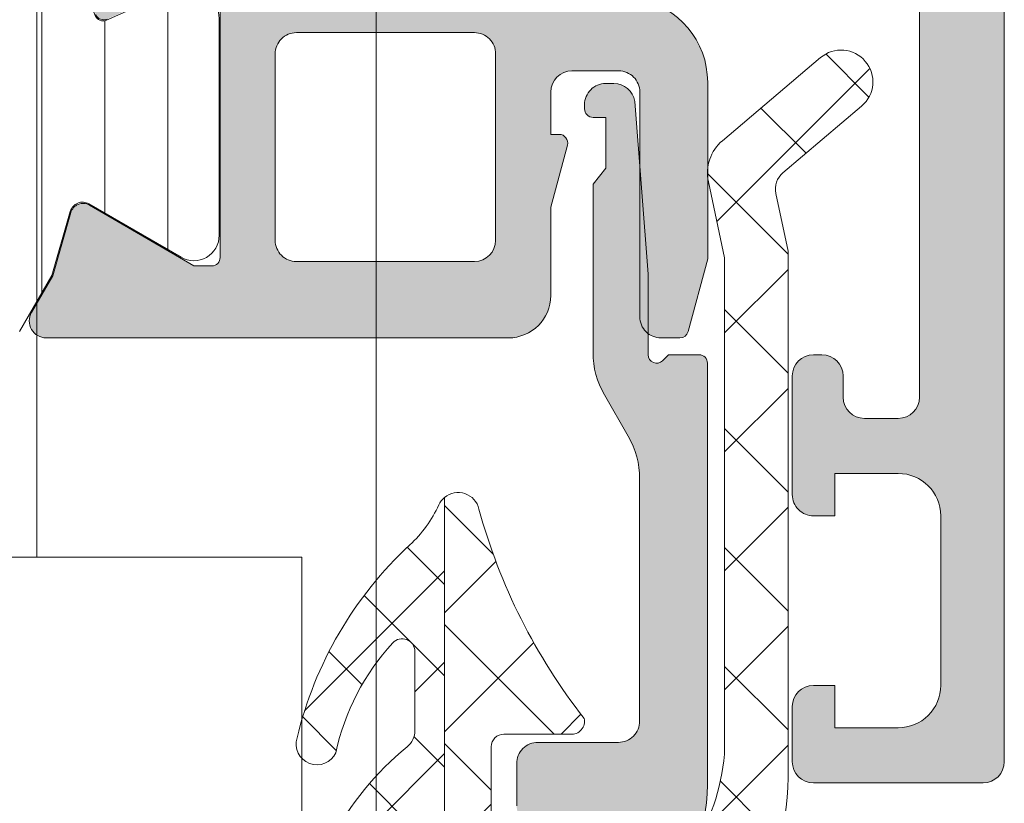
# Model space of a CAD drawing. Header units: millimetres. Extents: x 213386 to 506888, y 183055 to 450952.
# Tile 441 of 656: x 399581 to 399604, y 302113 to 302132. Entities that reach past the tile are written whole.
import ezdxf

# ---------------------------------------------------------------- set-up
doc = ezdxf.new("R2010")
doc.units = ezdxf.units.MM
doc.layers.add('FASÁDA DETAILNÍ', color=255, linetype='Continuous', lineweight=0)

msp = doc.modelspace()

# ---------------------------------------------------------------- hatches: boundary and pattern name
at = {"layer": 'FASÁDA DETAILNÍ'}
h = msp.add_hatch(color=256, dxfattribs=at)
edge = h.paths.add_edge_path()
edge.add_arc((399603.9562517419, 302114.21634059), 0.5000674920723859, -89.99226754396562, -0.007732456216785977, ccw=False)
edge.add_line((399603.9563192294, 302113.7162731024), (399599.9563192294, 302113.7162731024))
edge.add_arc((399599.9563867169, 302114.21634059), 0.5000674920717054, 180.0077324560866, 269.99226754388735, ccw=False)
edge.add_line((399599.4563192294, 302114.2162731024), (399599.4563192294, 302115.5163219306))
edge.add_arc((399599.9563561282, 302115.5162850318), 0.5000369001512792, 90.00422797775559, 179.9957720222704, ccw=False)
edge.add_line((399599.9563192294, 302116.0163219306), (399600.4563192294, 302116.0163219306))
edge.add_line((399600.4563192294, 302116.0163219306), (399600.4563192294, 302115.0163219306))
edge.add_line((399600.4563192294, 302115.0163219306), (399601.9563192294, 302115.0163219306))
edge.add_arc((399601.9563562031, 302116.0162849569), 0.9999630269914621, 269.9978814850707, 360.0021185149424)
edge.add_line((399602.9563192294, 302116.0163219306), (399602.9563192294, 302120.0163219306))
edge.add_arc((399601.9562423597, 302120.0162450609), 1.000076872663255, 0.004403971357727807, 89.99559602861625)
edge.add_line((399601.9563192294, 302121.0163219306), (399600.4563192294, 302121.0163219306))
edge.add_line((399600.4563192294, 302121.0163219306), (399600.4563192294, 302120.0163219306))
edge.add_line((399600.4563192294, 302120.0163219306), (399599.9563192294, 302120.0163219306))
edge.add_arc((399599.9562617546, 302120.5162644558), 0.4999425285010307, -180.00658688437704, -89.99341311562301, ccw=False)
edge.add_line((399599.4563192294, 302120.5163219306), (399599.4563192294, 302123.3163097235))
edge.add_arc((399599.9563192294, 302123.3163097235), 0.5000000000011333, 90.0000000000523, 180.0000000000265, ccw=False)
edge.add_line((399599.9563192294, 302123.8163097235), (399600.1563192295, 302123.8163097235))
edge.add_arc((399600.1563192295, 302123.3163097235), 0.5000000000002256, -2.609112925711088e-11, 89.99999999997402, ccw=False)
edge.add_line((399600.6563192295, 302123.3163097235), (399600.6563192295, 302122.8163097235))
edge.add_arc((399601.1563543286, 302122.8163448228), 0.500035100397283, 180.0040217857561, 269.9959782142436)
edge.add_line((399601.1563192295, 302122.3163097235), (399601.9563222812, 302122.3163097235))
edge.add_arc((399601.9563057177, 302122.816326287), 0.5000165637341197, -89.99810203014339, -0.001897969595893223)
edge.add_line((399602.4563222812, 302122.8163097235), (399602.4563222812, 302154.11630362))
edge.add_line((399602.4563222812, 302154.11630362), (399602.0239256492, 302160.1547612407))
edge.add_arc((399601.0247059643, 302160.1163051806), 0.9999594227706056, 2.20400286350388, 89.99999999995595)
edge.add_line((399601.0247059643, 302161.1162646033), (399594.3562537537, 302161.1162646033))
edge.add_arc((399594.3562537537, 302160.6162646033), 0.5000000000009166, 90.00000000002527, 179.9999999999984)
edge.add_line((399593.8562537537, 302160.6162646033), (399593.8562537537, 302159.7162646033))
edge.add_arc((399593.3562537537, 302159.7162646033), 0.5000000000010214, -89.99999999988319, 1.425064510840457e-10, ccw=False)
edge.add_line((399593.3562537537, 302159.2162646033), (399591.9562522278, 302159.2162646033))
edge.add_arc((399591.6887316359, 302159.1374281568), 0.278895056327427, 16.41987641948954, 91.1645893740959)
edge.add_line((399591.6830632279, 302159.4162656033), (399591.2294692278, 302159.4162656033))
edge.add_arc((399591.2238085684, 302159.1373975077), 0.2789255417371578, 88.83712992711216, 163.575405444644)
edge.add_line((399590.9562652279, 302159.2162646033), (399589.0762542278, 302159.2162646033))
edge.add_arc((399589.0762542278, 302159.5162646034), 0.3000000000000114, 180.0000000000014, 270, ccw=False)
edge.add_line((399588.7762542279, 302159.5162646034), (399588.7762542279, 302160.4962389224))
edge.add_arc((399589.0762542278, 302160.4962389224), 0.2999999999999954, 90.0000000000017, 180.0000000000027, ccw=False)
edge.add_line((399589.0762542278, 302160.7962389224), (399591.8362522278, 302160.7962389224))
edge.add_arc((399591.8362522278, 302160.9162389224), 0.1200000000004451, 269.9999999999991, 360)
edge.add_line((399591.9562522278, 302160.9162389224), (399591.9562522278, 302165.2162646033))
edge.add_arc((399591.4562522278, 302165.2162646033), 0.5000000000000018, -8.014997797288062e-13, 89.9999999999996)
edge.add_line((399591.4562522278, 302165.7162646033), (399590.7562522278, 302165.7162646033))
edge.add_line((399590.7562522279, 302165.7162646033), (399588.3634319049, 302164.3347691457))
edge.add_arc((399588.2943720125, 302164.4543843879), 0.1381197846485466, -180.0000000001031, -60.000000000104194, ccw=False)
edge.add_line((399588.1562522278, 302164.4543843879), (399588.1562522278, 302168.2162646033))
edge.add_arc((399586.1562522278, 302168.2162646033), 1.999999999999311, 6.730053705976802e-12, 90.00000000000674)
edge.add_line((399586.1562522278, 302170.2162646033), (399585.5882568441, 302170.2162646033))
edge.add_arc((399585.5882568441, 302170.7162646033), 0.5000000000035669, 235.5209282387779, 269.99999999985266, ccw=False)
edge.add_arc((399588.135730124, 302174.4257632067), 4.999999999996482, 185.3492280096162, 235.5209282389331, ccw=False)
edge.add_arc((399583.2943788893, 302173.9781448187), 0.1381197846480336, 60.00000000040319, 187.7024374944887, ccw=False)
edge.add_line((399583.3634387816, 302174.0977600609), (399585.7562591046, 302172.7162646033))
edge.add_line((399585.7562591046, 302172.7162646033), (399586.4562591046, 302172.7162646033))
edge.add_arc((399586.4562591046, 302173.2162646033), 0.5, 270, 360)
edge.add_line((399586.9562591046, 302173.2162646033), (399586.9562591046, 302177.5162902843))
edge.add_arc((399586.8362591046, 302177.5162902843), 0.1199999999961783, 1.272221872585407e-14, 89.9999999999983)
edge.add_line((399586.8362591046, 302177.6362902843), (399584.0762611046, 302177.6362902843))
edge.add_arc((399584.0762611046, 302177.9362902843), 0.2999999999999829, -180, -89.99999999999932, ccw=False)
edge.add_line((399583.7762611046, 302177.9362902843), (399583.7762611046, 302178.9162646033))
edge.add_arc((399584.0762611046, 302178.9162646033), 0.300000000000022, 90.00000000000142, 180, ccw=False)
edge.add_line((399584.0762611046, 302179.2162646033), (399585.9562721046, 302179.2162646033))
edge.add_arc((399586.2238154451, 302179.2951316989), 0.2789255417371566, 196.424594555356, 271.1628700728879)
edge.add_line((399586.2294761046, 302179.0162636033), (399586.6830701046, 302179.0162636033))
edge.add_arc((399586.6887385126, 302179.2951010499), 0.2788950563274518, 268.8354106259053, 343.5801235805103)
edge.add_line((399586.9562591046, 302179.2162646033), (399589.9563175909, 302179.2162646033))
edge.add_line((399589.9563175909, 302179.2162646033), (399590.6564204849, 302178.5161922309))
edge.add_line((399590.6564204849, 302178.5161922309), (399590.6564204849, 302177.9161861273))
edge.add_line((399590.6564204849, 302177.9161861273), (399589.0564143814, 302177.9161861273))
edge.add_arc((399589.0564238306, 302177.4161766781), 0.5000094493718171, 90.00108278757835, 179.9989172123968)
edge.add_line((399588.5564143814, 302177.4161861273), (399588.5564143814, 302177.0207580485))
edge.add_arc((399589.0564143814, 302177.0207580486), 0.5000000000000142, 180.0000000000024, 195.0000000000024)
edge.add_line((399588.5734514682, 302176.891348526), (399588.9576602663, 302175.4574617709))
edge.add_arc((399589.9235860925, 302175.716280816), 1.000000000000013, 195.0000000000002, 270.0000000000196)
edge.add_line((399589.9235860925, 302174.716280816), (399595.6564082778, 302174.716280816))
edge.add_line((399595.6564082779, 302174.716280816), (399595.6564082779, 302177.9161861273))
edge.add_line((399595.6564082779, 302177.9161861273), (399594.8564204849, 302177.9161861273))
edge.add_line((399594.8564204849, 302177.9161861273), (399594.8564204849, 302178.5161922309))
edge.add_line((399594.8564204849, 302178.5161922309), (399596.0688533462, 302179.2161739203))
edge.add_line((399596.0688533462, 302179.2161739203), (399597.1564082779, 302179.2161739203))
edge.add_line((399597.1564082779, 302179.2161739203), (399597.1564082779, 302164.2162646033))
edge.add_arc((399597.6564082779, 302164.2162646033), 0.5000000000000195, 179.9999999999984, 270.0000000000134)
edge.add_line((399597.6564082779, 302163.7162646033), (399603.4563192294, 302163.7162646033))
edge.add_arc((399603.4563192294, 302162.7162646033), 1, 0, 90.0000000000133, ccw=False)
edge.add_line((399604.4563192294, 302162.7162646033), (399604.4563192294, 302114.2162731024))
edge = h.paths.add_edge_path(flags=16)
edge.add_line((399594.8564204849, 302173.116280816), (399590.4564204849, 302173.116280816))
edge.add_arc((399590.4564204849, 302172.616280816), 0.5000000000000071, 90.00000000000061, 179.9999999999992)
edge.add_line((399589.9564204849, 302172.616280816), (399589.9564204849, 302168.216280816))
edge.add_arc((399590.4564204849, 302168.216280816), 0.4999999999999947, 179.9999999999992, 270.0000000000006)
edge.add_line((399590.4564204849, 302167.716280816), (399594.8564204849, 302167.716280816))
edge.add_arc((399594.8564204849, 302168.216280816), 0.5, 270, 360)
edge.add_line((399595.3564204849, 302168.216280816), (399595.3564204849, 302172.616280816))
edge.add_arc((399594.8564204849, 302172.616280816), 0.4999999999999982, 1.272221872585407e-14, 90.00000000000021)
h = msp.add_hatch(dxfattribs=at)
h.set_pattern_fill('ANSI31', color=256, scale=0.468, angle=45, style=0)
h.set_pattern_definition([(90, (397960.6382589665, 280090.7056870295), (-1.4859, 3.33066907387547e-16), [])])
edge = h.paths.add_edge_path(flags=16)
edge.add_line((399579.3678412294, 302126.5643732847), (399580.6512032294, 302128.7870832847))
edge.add_ellipse((399578.919478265, 302129.7869556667), major_axis=(-1.999654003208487, 0), ratio=1, start_angle=149.9984985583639, end_angle=209.9999542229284)
edge.add_line((399580.6512302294, 302130.7867812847), (399579.9991022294, 302131.9162992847))
edge.add_ellipse((399577.4010220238, 302130.4162961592), major_axis=(-3.000005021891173, 0), ratio=1, start_angle=210.0000135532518, end_angle=253.9999452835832)
edge.add_line((399578.2279382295, 302133.3000852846), (399574.5569162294, 302134.3527332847))
edge.add_ellipse((399574.4190974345, 302133.8721022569), major_axis=(-0.5000002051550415, 0), ratio=1, start_angle=-106.0000072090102, end_angle=0.0007989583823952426)
edge.add_line((399573.9190972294, 302133.8720952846), (399573.9192072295, 302126.3143422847))
edge.add_ellipse((399574.419207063, 302126.3143521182), major_axis=(-0.4999998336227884, 0), ratio=1, start_angle=0.001126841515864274, end_angle=90.00082121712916)
edge.add_line((399574.4192142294, 302125.8143522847), (399578.0688632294, 302125.8144082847))
edge.add_ellipse((399578.0688237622, 302127.3144075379), major_axis=(-1.49999925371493, 0), ratio=1, start_angle=90.00150753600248, end_angle=149.9984727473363)
edge = h.paths.add_edge_path(flags=16)
edge.add_line((399572.3192052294, 302126.3143242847), (399572.3190782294, 302134.6176542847))
edge.add_ellipse((399571.8190779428, 302134.6176460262), major_axis=(-0.5000002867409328, 0), ratio=1, start_angle=180.0009463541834, end_angle=254.0000560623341)
edge.add_line((399571.9568962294, 302135.0982772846), (399566.0041342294, 302136.8052042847))
edge.add_ellipse((399565.8663152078, 302136.3245735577), major_axis=(-0.4999999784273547, 0), ratio=1, start_angle=-106.0000416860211, end_angle=0.0009480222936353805)
edge.add_line((399565.3663152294, 302136.3245652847), (399565.3664852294, 302126.3142112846))
edge.add_ellipse((399565.8664854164, 302126.3142234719), major_axis=(-0.500000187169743, 0), ratio=1, start_angle=0.001396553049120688, end_angle=90.00089530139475)
edge.add_line((399565.8664932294, 302125.8142232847), (399571.8192132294, 302125.8143132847))
edge.add_ellipse((399571.8192049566, 302126.3143135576), major_axis=(-0.5000002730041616, 0), ratio=1, start_angle=90.0009479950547, end_angle=180.0012292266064)
edge = h.paths.add_edge_path(flags=16)
edge.add_line((399558.0021812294, 302136.8633602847), (399556.1682922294, 302133.6869702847))
edge.add_ellipse((399558.766371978, 302132.1869704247), major_axis=(-3.000002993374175, 0), ratio=1, start_angle=-29.99996390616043, end_angle=30.0014917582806)
edge.add_line((399556.1683322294, 302130.6869012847), (399558.5488272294, 302126.5640182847))
edge.add_ellipse((399559.84784551, 302127.3140539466), major_axis=(-1.500000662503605, 0), ratio=1, start_angle=30.00155831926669, end_angle=90.00151717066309)
edge.add_line((399559.8478852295, 302125.8140532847), (399563.2664992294, 302125.8141442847))
edge.add_ellipse((399563.2664857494, 302126.3141437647), major_axis=(-0.4999994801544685, 0), ratio=1, start_angle=90.0015446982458, end_angle=180.0014346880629)
edge.add_line((399563.7664852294, 302126.3141562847), (399563.7663042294, 302136.6134712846))
edge.add_ellipse((399562.7663038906, 302136.613452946), major_axis=(-1.000000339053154, 0), ratio=1, start_angle=180.001050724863, end_angle=270.0015275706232)
edge.add_line((399562.7662772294, 302137.6134532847), (399559.3011792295, 302137.6133602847))
edge.add_ellipse((399559.3012194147, 302136.1133601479), major_axis=(-1.50000013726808, 0), ratio=1, start_angle=270.0015349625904, end_angle=329.9999969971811)
edge = h.paths.add_edge_path()
edge.add_line((399556.1543752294, 302139.2132282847), (399562.7074382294, 302139.2134502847))
edge.add_arc((399562.7076050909, 302134.2134525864), 4.99999770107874, 73.99997624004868, 90.0019120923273, ccw=False)
edge.add_line((399564.0857932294, 302139.0197582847), (399578.9722112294, 302134.7511472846))
edge.add_arc((399579.1100297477, 302135.2317776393), 0.4999994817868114, 254.0000020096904, 360.0000739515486)
edge.add_line((399579.6100292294, 302135.2317782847), (399579.6100292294, 302139.1151522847))
edge.add_arc((399580.6100292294, 302139.1151722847), 1.0000000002, 0.0011459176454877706, 180.0011459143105, ccw=False)
edge.add_line((399581.6100292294, 302139.1151922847), (399581.6102172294, 302134.4168562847))
edge.add_line((399581.6102172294, 302134.4168562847), (399581.7662692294, 302134.4168562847))
edge.add_arc((399581.7662698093, 302134.1168562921), 0.2999999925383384, 21.97384588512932, 90.00011075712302, ccw=False)
edge.add_line((399582.0444762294, 302134.2291112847), (399583.0176632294, 302131.8172092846))
edge.add_arc((399583.2031344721, 302131.8920458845), 0.2000002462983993, 201.9737977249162, 294.1409822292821)
edge.add_line((399583.2849312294, 302131.7095372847), (399584.8836162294, 302132.4260372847))
edge.add_arc((399585.1903544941, 302131.741631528), 0.7499997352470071, -1.8587370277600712e-05, 114.1410584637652, ccw=False)
edge.add_line((399585.9403542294, 302131.7416312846), (399585.9403542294, 302126.6340822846))
edge.add_arc((399585.3403543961, 302126.634082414), 0.5999998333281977, 239.85707513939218, 359.9999876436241, ccw=False)
edge.add_line((399585.0390592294, 302126.1152172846), (399582.8671022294, 302127.3764332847))
edge.add_arc((399582.7164539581, 302127.1170006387), 0.3000003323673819, 59.85696930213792, 163.9999309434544)
edge.add_line((399582.4280752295, 302127.1996922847), (399581.9938082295, 302125.6852202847))
edge.add_line((399581.9938082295, 302125.6852202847), (399581.2312602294, 302124.3644482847))
edge.add_arc((399580.9714530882, 302124.5144490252), 0.2999999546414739, 267.53669521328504, 329.999831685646, ccw=False)
edge.add_line((399580.9585592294, 302124.2147262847), (399556.9689052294, 302124.2147262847))
edge.add_arc((399556.9489505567, 302124.5140620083), 0.3000001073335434, 210.0001477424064, 273.8138762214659, ccw=False)
edge.add_line((399556.6891432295, 302124.3640612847), (399555.9265752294, 302125.6848672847))
edge.add_line((399555.9265752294, 302125.6848672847), (399555.4923082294, 302127.1993382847))
edge.add_arc((399555.2039291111, 302127.1166471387), 0.3000005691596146, 15.99995675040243, 120.1429183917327)
edge.add_line((399555.0532812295, 302127.3760802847), (399552.8813252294, 302126.1148642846))
edge.add_arc((399552.5800295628, 302126.6337297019), 0.600000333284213, 180.000039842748, 300.1429523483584, ccw=False)
edge.add_line((399551.9800292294, 302126.6337292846), (399551.9800292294, 302136.5373292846))
edge.add_arc((399552.7300292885, 302136.537330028), 0.7500000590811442, 65.85897973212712, 180.0000567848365, ccw=False)
edge.add_line((399553.0367672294, 302137.2217362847), (399554.6354522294, 302136.5052362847))
edge.add_arc((399554.7172489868, 302136.6877448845), 0.2000002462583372, 245.8590177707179, 338.0262022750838)
edge.add_line((399554.9027202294, 302136.6129082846), (399555.8761792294, 302139.0254832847))
edge.add_arc((399556.1543850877, 302138.9132291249), 0.2999991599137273, 90.00188278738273, 158.0262614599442, ccw=False)
h = msp.add_hatch(color=256, dxfattribs=at)
edge = h.paths.add_edge_path(flags=16)
edge.add_line((399591.9601042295, 302131.4161292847), (399587.7603542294, 302131.4161292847))
edge.add_ellipse((399587.7603538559, 302130.9161296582), major_axis=(-0.4999996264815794, 0), ratio=1, start_angle=-90.00004280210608, end_angle=4.280210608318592e-05)
edge.add_line((399587.2603542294, 302130.9161292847), (399587.2603542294, 302126.5161052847))
edge.add_ellipse((399587.7603538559, 302126.5161049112), major_axis=(-0.4999996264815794, 0), ratio=1, start_angle=-4.280210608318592e-05, end_angle=90.00004280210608)
edge.add_line((399587.7603542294, 302126.0161052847), (399591.9601032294, 302126.0161052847))
edge.add_ellipse((399591.9601027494, 302126.5161057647), major_axis=(-0.5000004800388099, 0), ratio=1, start_angle=90.00005500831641, end_angle=179.9999449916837)
edge.add_line((399592.4601032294, 302126.5161052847), (399592.4601042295, 302130.9161292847))
edge.add_ellipse((399591.960104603, 302130.9161296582), major_axis=(-0.4999996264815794, 0), ratio=1, start_angle=179.9999571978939, end_angle=270.0000428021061)
edge = h.paths.add_edge_path()
edge.add_line((399589.0467002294, 302133.4145102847), (399595.8097002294, 302132.2147502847))
edge.add_arc((399595.4603558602, 302130.2454986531), 1.999998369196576, -3.920191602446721e-05, 79.94040986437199, ccw=False)
edge.add_line((399597.4603542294, 302130.2454972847), (399597.4603542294, 302126.0805242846))
edge.add_line((399597.4603542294, 302126.0805242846), (399597.0000732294, 302124.3627352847))
edge.add_arc((399596.8068881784, 302124.4144992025), 0.1999999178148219, 270.00001462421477, 344.9999614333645, ccw=False)
edge.add_line((399596.8068882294, 302124.2144992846), (399596.3603542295, 302124.2144992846))
edge.add_arc((399596.3603538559, 302124.7144989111), 0.4999996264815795, 179.9999571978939, 270.00004280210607, ccw=False)
edge.add_line((399595.8603542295, 302124.7144992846), (399595.8603542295, 302130.0144992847))
edge.add_arc((399595.360354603, 302130.0144996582), 0.4999996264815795, 359.9999571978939, 450.0000428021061)
edge.add_line((399595.3603542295, 302130.5144992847), (399594.2601042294, 302130.5144992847))
edge.add_arc((399594.2601047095, 302130.0144988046), 0.5000004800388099, 90.00005500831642, 179.9999449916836)
edge.add_line((399593.7601042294, 302130.0144992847), (399593.7601042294, 302129.0144992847))
edge.add_line((399593.7601042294, 302129.0144992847), (399593.9601042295, 302129.0144992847))
edge.add_arc((399593.9601039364, 302128.8144991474), 0.2000001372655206, -15.000005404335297, 89.99991605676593, ccw=False)
edge.add_line((399594.1532892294, 302128.7627352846), (399593.7601032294, 302127.2953472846))
edge.add_line((399593.7601032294, 302127.2953472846), (399593.7601032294, 302125.2144992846))
edge.add_arc((399592.7601022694, 302125.2145002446), 1.000000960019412, 270.00005500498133, 359.99994499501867, ccw=False)
edge.add_line((399592.7601032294, 302124.2144992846), (399581.8606012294, 302124.2144992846))
edge.add_arc((399581.8606009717, 302124.61449962), 0.4000003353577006, 150.0000831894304, 270.0000369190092, ccw=False)
edge.add_line((399581.5141902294, 302124.8144992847), (399582.0123562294, 302125.6773472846))
edge.add_line((399582.0123562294, 302125.6773472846), (399582.4402262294, 302127.1695082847))
edge.add_arc((399582.72860503, 302127.0868169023), 0.3000003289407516, 59.820758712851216, 163.9999831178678, ccw=False)
edge.add_line((399582.8794172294, 302127.3461542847), (399585.3450282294, 302125.9144192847))
edge.add_line((399585.3450282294, 302125.9144192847), (399585.7654472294, 302125.9144192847))
edge.add_arc((399585.7689397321, 302126.1059875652), 0.1916001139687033, 268.9555499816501, 362.5222218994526)
edge.add_line((399585.9603542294, 302126.1144192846), (399585.9603542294, 302132.6038582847))
edge.add_arc((399585.7611876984, 302132.6220960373), 0.19999980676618, 354.7679954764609, 474.1409481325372)
edge.add_line((399585.6793912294, 302132.8046042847), (399583.2957062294, 302131.7362832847))
edge.add_arc((399583.213909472, 302131.9187918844), 0.2000002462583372, 201.9737977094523, 294.1409822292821, ccw=False)
edge.add_line((399583.0284382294, 302131.8439552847), (399582.2120782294, 302133.8671832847))
edge.add_arc((399582.5830201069, 302134.0168563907), 0.3999998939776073, 89.99998245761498, 201.9738178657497, ccw=False)
edge.add_line((399582.5830202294, 302134.4168562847), (399584.6471672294, 302134.4168572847))
edge.add_arc((399584.6471680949, 302134.1168576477), 0.2999996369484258, 37.90491347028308, 90.00016529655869, ccw=False)
edge.add_arc((399585.1205876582, 302134.4854681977), 0.3000002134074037, 217.9046525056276, 285.9998620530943)
edge.add_line((399585.2032782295, 302134.1970892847), (399585.9611672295, 302134.4144112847))
edge.add_arc((399585.9611676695, 302132.8144122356), 1.599999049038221, 31.59239448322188, 90.00001575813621, ccw=False)
edge.add_arc((399587.7499397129, 302133.9145442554), 0.4999999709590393, 211.5923359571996, 269.9984549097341)
edge.add_line((399587.7499262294, 302133.4145442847), (399589.0467002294, 302133.4145102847))
h = msp.add_hatch(dxfattribs=at)
h.set_pattern_fill('ANSI37', color=256, scale=0.625, angle=90, style=0)
h.set_pattern_definition([(135, (397960.6382589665, 280090.7056870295), (-1.403165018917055, -1.403165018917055), []), (225, (397960.6382589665, 280090.7056870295), (1.403165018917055, -1.403165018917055), [])])
edge = h.paths.add_edge_path()
edge.add_ellipse((399592.8357573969, 302114.82935777), major_axis=(-5.03946705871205, 0), ratio=1, start_angle=119.79178446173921, end_angle=175.0355387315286, ccw=False)
edge.add_ellipse((399595.190557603, 302110.7162732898), major_axis=(-0.3000000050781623, 0), ratio=1, start_angle=90.00069259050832, end_angle=119.79217295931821, ccw=False)
edge.add_line((399595.1905612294, 302110.4162732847), (399594.6562772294, 302110.4162702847))
edge.add_ellipse((399594.6562759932, 302110.7162700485), major_axis=(-0.2999997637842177, 0), ratio=1, start_angle=-4.5112189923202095e-05, end_angle=90.0002361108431, ccw=False)
edge.add_line((399594.3562762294, 302110.7162702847), (399594.3562762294, 302112.2662672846))
edge.add_ellipse((399594.0562655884, 302112.2662596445), major_axis=(-0.3000106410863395, 0), ratio=1, start_angle=180.0014591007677, end_angle=269.9956760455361)
edge.add_line((399594.0562882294, 302112.5662702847), (399592.6563062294, 302112.5662812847))
edge.add_ellipse((399592.6563090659, 302112.8662711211), major_axis=(-0.2999898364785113, 0), ratio=1, start_angle=0.00035075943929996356, end_angle=89.9994582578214, ccw=False)
edge.add_line((399592.3563192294, 302112.8662692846), (399592.3563192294, 302114.5662812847))
edge.add_ellipse((399592.6563293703, 302114.5662741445), major_axis=(-0.3000101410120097, 0), ratio=1, start_angle=270.0044194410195, end_angle=359.9986363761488, ccw=False)
edge.add_line((399592.6563062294, 302114.8662842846), (399594.2201372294, 302114.8662732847))
edge.add_ellipse((399594.252994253, 302115.167432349), major_axis=(-0.3029461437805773, 0), ratio=1, start_angle=83.77354909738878, end_angle=193.4835773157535)
edge.add_ellipse((399605.5689585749, 302123.8723554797), major_axis=(-14.00076634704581, 0), ratio=1, start_angle=15.301732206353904, end_angle=38.075620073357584, ccw=False)
edge.add_ellipse((399591.5767208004, 302120.0656419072), major_axis=(-0.5004721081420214, 0), ratio=1, start_angle=192.9176085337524, end_angle=309.8066343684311)
edge.add_line((399591.2563192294, 302120.4501092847), (399591.2563192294, 302112.1668302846))
edge.add_ellipse((399591.7563189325, 302112.1668308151), major_axis=(-0.4999997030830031, 0), ratio=1, start_angle=6.079138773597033e-05, end_angle=60.00001964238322)
edge.add_line((399591.5063192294, 302111.7338182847), (399591.8063192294, 302111.5606122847))
edge.add_ellipse((399591.5563195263, 302111.1275997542), major_axis=(-0.4999997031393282, 0), ratio=1, start_angle=180.0000607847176, end_angle=240.0000196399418, ccw=False)
edge.add_line((399592.0563192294, 302111.1276002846), (399592.0563192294, 302109.4982522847))
edge.add_ellipse((399591.0563198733, 302109.4982515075), major_axis=(-0.999999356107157, 0), ratio=1, start_angle=120.05033886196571, end_angle=180.0000445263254, ccw=False)
edge.add_ellipse((399595.2126466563, 302102.3138708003), major_axis=(-7.300023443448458, 0), ratio=1, start_angle=300.0503545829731, end_angle=348.7144463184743)
edge.add_ellipse((399588.156309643, 302104.1291029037), major_axis=(-0.3999905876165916, 0), ratio=1, start_angle=75.14702477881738, end_angle=159.4981705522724)
edge.add_ellipse((399594.5054077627, 302101.7550359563), major_axis=(-6.378448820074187, 0), ratio=1, start_angle=284.45259778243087, end_angle=339.49812542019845, ccw=False)
edge.add_line((399592.9134812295, 302107.9316352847), (399594.3241882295, 302108.2952222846))
edge.add_line((399594.3241882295, 302108.2952222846), (399595.1868892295, 302108.5053352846))
edge.add_ellipse((399593.8563242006, 302113.8419580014), major_axis=(-5.499995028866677, 0), ratio=1, start_angle=103.9999549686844, end_angle=180.0000342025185)
edge.add_line((399599.3563192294, 302113.8419612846), (399599.3563192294, 302126.2599892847))
edge.add_line((399599.3563192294, 302126.2599892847), (399599.0687002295, 302127.6230462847))
edge.add_ellipse((399599.5579265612, 302127.7262788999), major_axis=(-0.4999993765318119, 0), ratio=1, start_angle=-49.716248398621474, end_angle=11.915300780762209, ccw=False)
edge.add_line((399599.2346402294, 302128.1077042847), (399601.0912482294, 302129.6813152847))
edge.add_ellipse((399600.6063187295, 302130.2534542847), major_axis=(-0.7499997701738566, 0), ratio=1, start_angle=130.2837061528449, end_angle=310.2837061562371)
edge.add_line((399600.1213892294, 302130.8255932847), (399597.8097452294, 302128.8663072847))
edge.add_ellipse((399598.456317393, 302128.1034556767), major_axis=(-0.9999990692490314, 0), ratio=1, start_angle=-49.71630131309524, end_angle=11.91524786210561)
edge.add_line((399597.4778642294, 302127.8969912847), (399597.8563192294, 302126.1034542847))
edge.add_line((399597.8563192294, 302126.1034542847), (399597.8563192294, 302114.3932532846))
h = msp.add_hatch(color=256, dxfattribs=at)
edge = h.paths.add_edge_path()
edge.add_line((399595.0563192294, 302128.2162732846), (399594.7563192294, 302127.8430682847))
edge.add_line((399594.7563192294, 302127.8430682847), (399594.7563192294, 302123.8698632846))
edge.add_ellipse((399596.7563264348, 302123.869864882), major_axis=(-2.000007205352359, 0), ratio=1, start_angle=4.576176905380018e-05, end_angle=29.99993366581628)
edge.add_line((399595.0242682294, 302122.8698632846), (399595.5883702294, 302121.8928112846))
edge.add_ellipse((399593.8563120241, 302120.8928096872), major_axis=(-2.000007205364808, 0), ratio=1, start_angle=180.0000457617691, end_angle=209.9999336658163, ccw=False)
edge.add_line((399595.8563192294, 302120.8928112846), (399595.8563192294, 302115.1729772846))
edge.add_ellipse((399595.3563196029, 302115.1729769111), major_axis=(-0.4999996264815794, 0), ratio=1, start_angle=89.99995719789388, end_angle=180.0000428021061, ccw=False)
edge.add_line((399595.3563192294, 302114.6729772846), (399593.4563192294, 302114.6729772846))
edge.add_ellipse((399593.4560612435, 302114.1732352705), major_axis=(-0.499742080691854, 0), ratio=1, start_angle=-90.02957826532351, end_angle=0.02957826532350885)
edge.add_line((399592.9563192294, 302114.1729772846), (399592.9563192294, 302113.1729772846))
edge.add_ellipse((399593.4560612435, 302113.1727192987), major_axis=(-0.499742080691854, 0), ratio=1, start_angle=-0.02957826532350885, end_angle=90.02957826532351)
edge.add_line((399593.4563192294, 302112.6729772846), (399594.4563192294, 302112.6729772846))
edge.add_ellipse((399594.4565797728, 302112.173237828), major_axis=(-0.4997395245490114, 0), ratio=1, start_angle=179.9701283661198, end_angle=270.0298716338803, ccw=False)
edge.add_line((399594.9563192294, 302112.1729772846), (399594.9563192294, 302111.1729772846))
edge.add_ellipse((399595.4560673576, 302111.1727234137), major_axis=(-0.4997481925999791, 0), ratio=1, start_angle=-0.02910612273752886, end_angle=90.02887693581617)
edge.add_line((399595.4563192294, 302110.6729752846), (399595.6893502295, 302110.6729752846))
edge.add_ellipse((399595.689350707, 302111.1729744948), major_axis=(-0.4999992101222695, 0), ratio=1, start_angle=89.99994527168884, end_angle=126.2493130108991)
edge.add_ellipse((399593.8563128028, 302113.6729778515), major_axis=(-3.600006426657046, 0), ratio=1, start_angle=126.2493860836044, end_angle=179.9999591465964)
edge.add_line((399597.4563192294, 302113.6729752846), (399597.4563192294, 302123.6162732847))
edge.add_ellipse((399597.2563193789, 302123.616273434), major_axis=(-0.1999998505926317, 0), ratio=1, start_angle=179.9999572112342, end_angle=270.0000428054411)
edge.add_line((399597.2563192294, 302123.8162732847), (399596.5390982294, 302123.8162732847))
edge.add_line((399596.5390982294, 302123.8162732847), (399596.3981992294, 302123.6753122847))
edge.add_ellipse((399596.2563192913, 302123.816273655), major_axis=(-0.200000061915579, 0), ratio=1, start_angle=0.00010608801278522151, end_angle=135.1860756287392, ccw=False)
edge.add_line((399596.0563192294, 302123.8162732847), (399596.0563192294, 302125.7158422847))
edge.add_line((399596.0563192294, 302125.7158422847), (399595.7420012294, 302129.7944902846))
edge.add_ellipse((399595.2481565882, 302129.7162727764), major_axis=(-0.5000005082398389, 0), ratio=1, start_angle=189.0000227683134, end_angle=269.9999265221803)
edge.add_line((399595.2481572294, 302130.2162732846), (399595.0563192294, 302130.2162732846))
edge.add_ellipse((399595.0563188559, 302129.7162736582), major_axis=(-0.4999996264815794, 0), ratio=1, start_angle=-90.00004280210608, end_angle=4.280210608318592e-05)
edge.add_line((399594.5563192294, 302129.7162732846), (399594.5563192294, 302129.6162732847))
edge.add_ellipse((399594.75631908, 302129.6162731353), major_axis=(-0.1999998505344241, 0), ratio=1, start_angle=-4.278876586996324e-05, end_angle=90.0000428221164)
edge.add_line((399594.7563192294, 302129.4162732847), (399595.0563192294, 302129.4162732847))
edge.add_line((399595.0563192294, 302129.4162732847), (399595.0563192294, 302128.2162732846))
h = msp.add_hatch(dxfattribs=at)
h.set_pattern_fill('ANSI37', color=256, scale=0.48, angle=90, style=0)
h.set_pattern_definition([(135, (397960.6382589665, 280090.7056870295), (-1.077630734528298, -1.077630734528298), []), (225, (397960.6382589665, 280090.7056870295), (1.077630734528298, -1.077630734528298), [])])
edge = h.paths.add_edge_path()
edge.add_arc((399590.0553199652, 302114.9551598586), 0.4999992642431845, 309.4073371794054, 359.999934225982)
edge.add_line((399590.5553192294, 302114.9551592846), (399590.5553192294, 302116.8172562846))
edge.add_arc((399590.255319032, 302116.8172559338), 0.3000001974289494, 6.700117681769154e-05, 137.357843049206)
edge.add_arc((399594.1291139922, 302113.2498412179), 5.566188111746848, 137.3577388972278, 167.8089673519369)
edge.add_arc((399588.2450377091, 302114.6331351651), 0.4897187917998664, 162.986027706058, 334.8827571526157, ccw=False)
edge.add_arc((399596.584795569, 302112.6872438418), 9.052420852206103, 132.7933211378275, 166.6565612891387, ccw=False)
edge.add_arc((399588.3969153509, 302121.531420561), 2.999999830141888, 312.7932868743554, 335.2450969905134)
edge.add_arc((399591.5757214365, 302120.0656384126), 0.5004751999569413, 129.8064341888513, 155.244824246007, ccw=False)
edge.add_line((399591.2553192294, 302120.4501092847), (399591.2553192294, 302112.1668302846))
edge.add_arc((399591.7553189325, 302112.1668308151), 0.4999997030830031, 180.0000607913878, 240.0000196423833)
edge.add_line((399591.5053192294, 302111.7338182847), (399591.8053192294, 302111.5606122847))
edge.add_arc((399591.5553195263, 302111.1275997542), 0.4999997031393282, 6.078471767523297e-05, 60.00001963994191, ccw=False)
edge.add_line((399592.0553192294, 302111.1276002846), (399592.0553192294, 302109.4982522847))
edge.add_arc((399591.0553198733, 302109.4982515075), 0.999999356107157, -59.94966114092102, 4.4526325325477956e-05, ccw=False)
edge.add_arc((399595.2116466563, 302102.3138708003), 7.300023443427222, 120.0503545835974, 168.7144463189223)
edge.add_arc((399588.1553095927, 302104.1291033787), 0.3999910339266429, 164.9987233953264, 255.1470491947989, ccw=False)
edge.add_arc((399598.6748136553, 302102.0023829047), 11.13157184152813, 139.4130387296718, 168.4423422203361, ccw=False)
edge.add_line((399590.2212822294, 302109.2445992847), (399590.2789832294, 302109.4368162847))
edge.add_line((399590.2789832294, 302109.4368162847), (399590.5168212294, 302112.1540232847))
edge.add_arc((399590.2179639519, 302112.1801822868), 0.2999999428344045, 354.9976449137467, 500.9690488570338)
edge.add_arc((399594.8981900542, 302108.3860102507), 6.324969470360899, 140.9689666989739, 169.5200292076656)
edge.add_arc((399588.2203542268, 302109.6148875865), 0.4650353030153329, 172.4718628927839, 350.2920262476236, ccw=False)
edge.add_arc((399594.9766865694, 302108.965388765), 7.252239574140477, 129.4075108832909, 174.378328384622, ccw=False)

# ---------------------------------------------------------------- linework, layer by layer
for p, q in [((399581.6382310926, 307967.1544280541), (399581.638231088, 302119.0417735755)), ((399581.6382310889, 307967.1544280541), (399581.6382310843, 302119.0417735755)), ((399589.638231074, 284297.1544280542), (399589.6382310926, 307967.1544280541)), ((399589.6382310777, 293752.6545279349), (399589.6382310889, 307967.1544280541)), ((399581.6382274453, 303317.1544282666), (399581.6382294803, 302119.0417735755)), ((399589.6382310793, 301177.6545368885), (399589.6382274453, 303317.1544282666)), ((399604.4563192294, 302162.7162646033), (399604.4563192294, 302114.2162731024)), ((399602.4563222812, 302122.8163097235), (399602.4563222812, 302154.11630362)), ((399599.9563192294, 302123.8163097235), (399600.1563192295, 302123.8163097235)), ((399599.4563192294, 302120.5163219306), (399599.4563192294, 302123.3163097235)), ((399600.6563192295, 302123.3163097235), (399600.6563192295, 302122.8163097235)), ((399601.1563192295, 302122.3163097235), (399601.9563222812, 302122.3163097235)), ((399601.9563192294, 302121.0163219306), (399600.4563192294, 302121.0163219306)), ((399600.4563192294, 302121.0163219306), (399600.4563192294, 302120.0163219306)), ((399600.4563192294, 302120.0163219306), (399599.9563192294, 302120.0163219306)), ((399602.9563192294, 302116.0163219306), (399602.9563192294, 302120.0163219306)), ((399599.9563192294, 302116.0163219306), (399600.4563192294, 302116.0163219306)), ((399600.4563192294, 302116.0163219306), (399600.4563192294, 302115.0163219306)), ((399599.4563192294, 302114.2162731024), (399599.4563192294, 302115.5163219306)), ((399600.4563192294, 302115.0163219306), (399601.9563192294, 302115.0163219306)), ((399603.9563192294, 302113.7162731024), (399599.9563192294, 302113.7162731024))]:
    msp.add_line(p, q, dxfattribs=at)
for points in [[(399579.6100292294, 302139.1151522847, -1), (399581.6100292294, 302139.1151922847), (399581.6102172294, 302134.4168562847), (399581.7662692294, 302134.4168562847), (399581.7662692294, 302134.4168562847, -0.305856), (399582.0444762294, 302134.2291112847), (399583.0176632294, 302131.8172092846), (399583.0176632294, 302131.8172092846, 0.425336), (399583.2849312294, 302131.7095372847), (399584.8836162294, 302132.4260372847), (399584.8836162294, 302132.4260372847, -0.543753), (399585.9403542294, 302131.7416312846), (399585.9403542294, 302126.6340822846), (399585.9403542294, 302126.6340822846, -0.578182), (399585.0390592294, 302126.1152172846), (399582.8671022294, 302127.3764332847), (399582.8671022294, 302127.3764332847, 0.488505), (399582.4280752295, 302127.1996922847), (399581.9938082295, 302125.6852202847), (399581.2312602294, 302124.3644482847)], [(399595.8097002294, 302132.2147502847, -0.363676), (399597.4603542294, 302130.2454972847), (399597.4603542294, 302126.0805242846), (399597.0000732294, 302124.3627352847), (399597.0000732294, 302124.3627352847, -0.339454), (399596.8068882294, 302124.2144992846), (399596.3603542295, 302124.2144992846), (399596.3603542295, 302124.2144992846, -0.414214), (399595.8603542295, 302124.7144992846), (399595.8603542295, 302130.0144992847), (399595.8603542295, 302130.0144992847, 0.414214), (399595.3603542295, 302130.5144992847), (399594.2601042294, 302130.5144992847), (399594.2601042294, 302130.5144992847, 0.414213), (399593.7601042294, 302130.0144992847), (399593.7601042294, 302129.0144992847), (399593.9601042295, 302129.0144992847), (399593.9601042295, 302129.0144992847, -0.493145), (399594.1532892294, 302128.7627352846), (399593.7601032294, 302127.2953472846), (399593.7601032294, 302125.2144992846), (399593.7601032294, 302125.2144992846, -0.414213), (399592.7601032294, 302124.2144992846), (399581.8606012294, 302124.2144992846), (399581.8606012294, 302124.2144992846, -0.57735), (399581.5141902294, 302124.8144992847), (399582.0123562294, 302125.6773472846), (399582.4402262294, 302127.1695082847), (399582.4402262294, 302127.1695082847, -0.488701), (399582.8794172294, 302127.3461542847), (399585.3450282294, 302125.9144192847), (399585.7654472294, 302125.9144192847), (399585.7654472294, 302125.9144192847, 0.432566), (399585.9603542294, 302126.1144192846), (399585.9603542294, 302132.6038582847)], [(399583.2957062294, 302131.7362832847, -0.425336), (399583.0284382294, 302131.8439552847)], [(399587.7593272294, 302109.6758132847, -0.19878), (399590.3727342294, 302114.5688342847), (399590.3727342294, 302114.5688342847, 0.224409), (399590.5553192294, 302114.9551592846), (399590.5553192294, 302116.8172562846), (399590.5553192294, 302116.8172562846, 0.683163), (399590.0346392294, 302117.0204812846, 0.133656), (399588.6884492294, 302114.4252632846, -0.931673), (399587.7767522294, 302114.7764292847, -0.148841), (399590.4349812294, 302119.3299922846, 0.0982791), (399591.1212372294, 302120.2752082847, -0.111454), (399591.2553192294, 302120.4501092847), (399591.2553192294, 302112.1668302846)]]:
    msp.add_lwpolyline(points, format="xyb", dxfattribs=at)
at = {"layer": 'FASÁDA DETAILNÍ', "extrusion": (0, 0, -1)}
msp.add_lwpolyline([(-399591.9601042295, 302131.4161292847), (-399587.7603542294, 302131.4161292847), (-399587.7603542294, 302131.4161292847, -0.414214), (-399587.2603542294, 302130.9161292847), (-399587.2603542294, 302126.5161052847), (-399587.2603542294, 302126.5161052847, -0.414214), (-399587.7603542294, 302126.0161052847), (-399591.9601032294, 302126.0161052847), (-399591.9601032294, 302126.0161052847, -0.414213), (-399592.4601032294, 302126.5161052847), (-399592.4601042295, 302130.9161292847), (-399592.4601042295, 302130.9161292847, -0.414214), (-399591.9601042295, 302131.4161292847)], format="xyb", close=True, dxfattribs=at)
for points in [[(-399595.1868892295, 302108.5053352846, -0.344328), (-399599.3563192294, 302113.8419612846), (-399599.3563192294, 302126.2599892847), (-399599.0687002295, 302127.6230462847), (-399599.0687002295, 302127.6230462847, 0.275594), (-399599.2346402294, 302128.1077042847), (-399601.0912482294, 302129.6813152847), (-399601.0912482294, 302129.6813152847, -1), (-399600.1213892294, 302130.8255932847), (-399597.8097452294, 302128.8663072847), (-399597.8097452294, 302128.8663072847, -0.275594), (-399597.4778642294, 302127.8969912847), (-399597.8563192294, 302126.1034542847), (-399597.8563192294, 302114.3932532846), (-399597.8563192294, 302114.3932532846, 0.245826), (-399595.3396142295, 302110.4559232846, 0.130727)], [(-399595.9850002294, 302110.7697492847, -0.238928), (-399597.4563192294, 302113.6729752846), (-399597.4563192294, 302123.6162732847), (-399597.4563192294, 302123.6162732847, -0.414214), (-399597.2563192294, 302123.8162732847), (-399596.5390982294, 302123.8162732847), (-399596.3981992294, 302123.6753122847), (-399596.3981992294, 302123.6753122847, 0.669353), (-399596.0563192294, 302123.8162732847), (-399596.0563192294, 302125.7158422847), (-399595.7420012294, 302129.7944902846), (-399595.7420012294, 302129.7944902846, -0.368919), (-399595.2481572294, 302130.2162732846), (-399595.0563192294, 302130.2162732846), (-399595.0563192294, 302130.2162732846, -0.414214), (-399594.5563192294, 302129.7162732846), (-399594.5563192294, 302129.6162732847), (-399594.5563192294, 302129.6162732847, -0.414214), (-399594.7563192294, 302129.4162732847), (-399595.0563192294, 302129.4162732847), (-399595.0563192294, 302128.2162732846), (-399595.0563192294, 302128.2162732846), (-399594.7563192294, 302127.8430682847), (-399594.7563192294, 302123.8698632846), (-399594.7563192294, 302123.8698632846, -0.131652), (-399595.0242682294, 302122.8698632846), (-399595.5883702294, 302121.8928112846), (-399595.5883702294, 302121.8928112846, 0.131652), (-399595.8563192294, 302120.8928112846), (-399595.8563192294, 302115.1729772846), (-399595.8563192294, 302115.1729772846, 0.414214), (-399595.3563192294, 302114.6729772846), (-399593.4563192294, 302114.6729772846), (-399593.4563192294, 302114.6729772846, -0.414516), (-399592.9563192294, 302114.1729772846), (-399592.9563192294, 302113.1729772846)], [(-399592.3563192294, 302112.8662692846), (-399592.3563192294, 302114.5662812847), (-399592.3563192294, 302114.5662812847, 0.414184), (-399592.6563062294, 302114.8662842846), (-399594.2201372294, 302114.8662732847), (-399594.2201372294, 302114.8662732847, -0.51896), (-399594.5475902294, 302115.2380692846, 0.0996982), (-399592.0645272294, 302120.1775222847, -0.559391), (-399591.2563192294, 302120.4501092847), (-399591.2563192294, 302112.1668302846)]]:
    msp.add_lwpolyline(points, format="xyb", dxfattribs=at)
at = {"layer": 'FASÁDA DETAILNÍ'}
msp.add_lwpolyline([(399587.8922310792, 301731.3509967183), (399587.8922310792, 302119.0417735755), (399543.8922310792, 302119.0417735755), (399543.8922310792, 301731.3509967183), (399543.8922310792, 301650.3801178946), (399587.8922310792, 301650.3801178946)], close=True, dxfattribs=at)
for centre, radius, start, end in [((399599.9563192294, 302123.3163097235), 0.5000000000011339, 90, 180), ((399600.1563192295, 302123.3163097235), 0.5000000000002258, 0, 90), ((399601.1563543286, 302122.8163448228), 0.5000351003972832, 180.0040217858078, 269.9959782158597), ((399601.9563057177, 302122.816326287), 0.5000165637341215, 270.0018979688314, 359.998102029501), ((399601.9562423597, 302120.0162450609), 1.000076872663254, 0.004403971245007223, 89.99559602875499), ((399599.9562617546, 302120.5162644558), 0.4999425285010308, 179.9934131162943, 270.0065868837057), ((399599.9563561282, 302115.5162850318), 0.5000369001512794, 90.00422797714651, 179.9957720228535), ((399601.9563562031, 302116.0162849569), 0.999963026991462, 269.9978814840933, 0.002118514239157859), ((399599.9563867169, 302114.21634059), 0.5000674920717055, 180.0077324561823, 269.9922675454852), ((399603.9562517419, 302114.21634059), 0.5000674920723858, 270.0077324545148, 359.9922675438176)]:
    msp.add_arc(centre, radius, start, end, dxfattribs=at)

doc.saveas('drawing.dxf')
